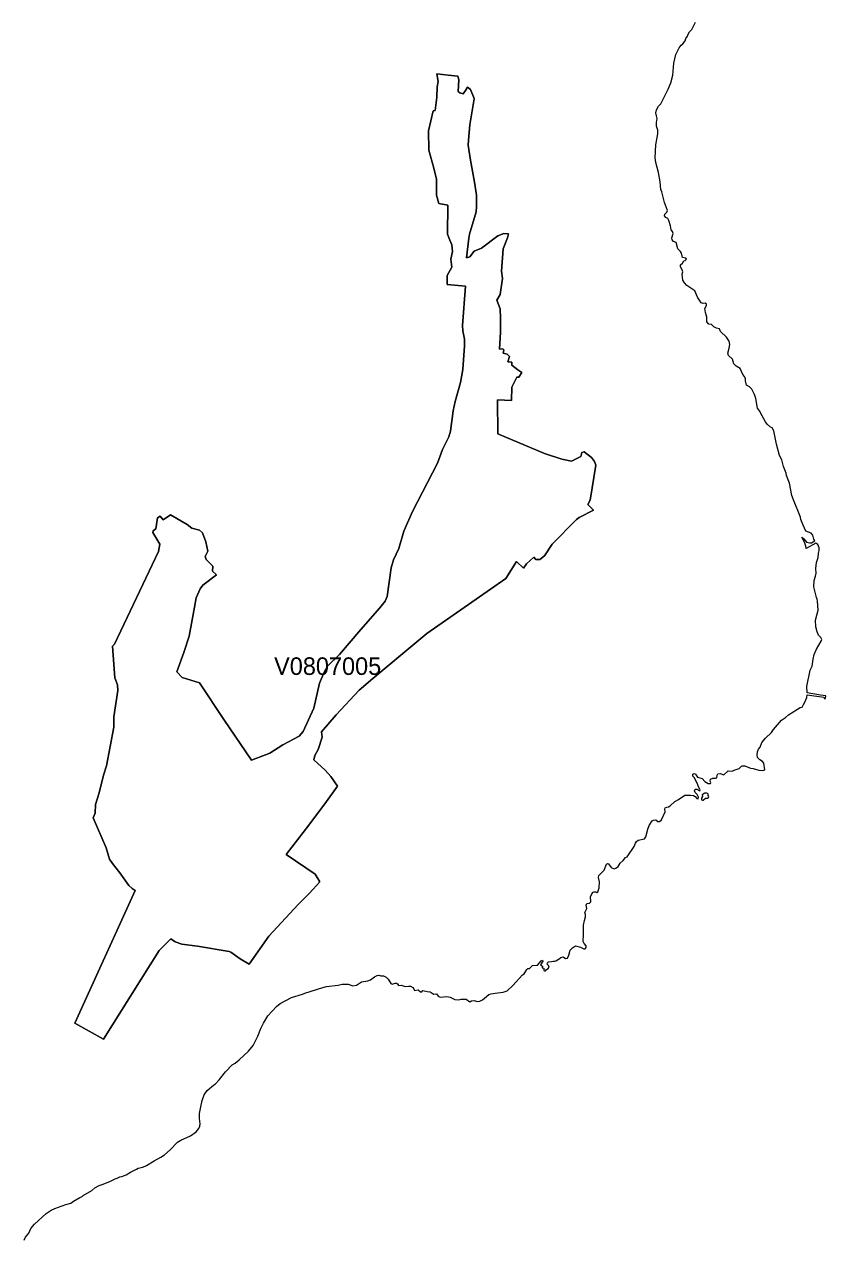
# Model space of a CAD drawing. Extents: x 369010 to 735936, y 6377141 to 6616555.
# Drawn here: x 389087 to 393650, y 6425034 to 6431942 of the extents above; entities that cross this region are included whole.
import ezdxf
from ezdxf.enums import TextEntityAlignment as Align

# ---------------------------------------------------------------- set-up
doc = ezdxf.new("R2010")
doc.units = 0
doc.header["$LTSCALE"] = 40
doc.layers.add('3', color=7, linetype='Continuous', lineweight=13)
doc.layers.add('4', color=7, linetype='Continuous')

msp = doc.modelspace()

# ---------------------------------------------------------------- linework, layer by layer
at = {"layer": '3'}
for points in [[(392849.4, 6431848.67), (392853.54, 6431861.91), (392863.3, 6431875.15), (392866.45, 6431886.23), (392874.23, 6431899.14), (392887.47, 6431912.05), (392908.82, 6431955.08)], [(393287, 6429713.17), (393272.27, 6429742.3), (393261.34, 6429756.2), (393251.25, 6429812.14), (393245.12, 6429833.82), (393228.74, 6429864.44), (393215.99, 6429878.17), (393199.61, 6429887.94), (393193.49, 6429913.1), (393193.49, 6429923.85), (393187.03, 6429937.59), (393178.59, 6429948.35), (393163.2, 6429982.94), (393140.03, 6429995.68), (393126.46, 6430008.59), (393118.35, 6430036.07), (393097.16, 6430056.42), (393093.19, 6430069.83), (393099.48, 6430098.3), (393102.95, 6430119.31), (393100.47, 6430137.52), (393084.25, 6430160.52), (393050.49, 6430192.63), (393045.03, 6430209.02), (393027.98, 6430212.66), (393013.42, 6430220.11), (392999.68, 6430233.02), (392984.62, 6430235.33), (392972.87, 6430248.57), (392972.21, 6430275.05), (392965.09, 6430301.2), (392961.95, 6430324.54), (392970.39, 6430341.09), (392970.72, 6430349.36), (392963.93, 6430354), (392951.85, 6430352.67), (392940.93, 6430356.81), (392931.49, 6430372.04), (392919.25, 6430387.93), (392904.02, 6430425.5), (392858.84, 6430454.29), (392845.76, 6430470.02), (392837.16, 6430485.24), (392833.51, 6430503.45), (392833.18, 6430519.83), (392835.5, 6430532.25), (392832.52, 6430543.83), (392823.25, 6430561.87), (392823.91, 6430573.29), (392834.84, 6430582.73), (392841.95, 6430594.64), (392850.4, 6430597.79), (392857.18, 6430604.9), (392854.2, 6430610.53), (392834.84, 6430614.67), (392828.38, 6430639), (392822.92, 6430649.59), (392808.69, 6430663.82), (392797.93, 6430700.73), (392783.7, 6430706.52), (392775.42, 6430714.63), (392773.11, 6430725.89), (392781.88, 6430750.22), (392778.24, 6430762.13), (392770.13, 6430771.57), (392766.65, 6430794.9), (392757.22, 6430825.19), (392750.76, 6430836.94), (392739.34, 6430841.74), (392732.06, 6430851.17), (392733.88, 6430862.1), (392745.63, 6430872.19), (392748.78, 6430882.12), (392732.39, 6430927.14), (392716.83, 6430988.87), (392710.38, 6431001.12), (392706.41, 6431045.14), (392698.63, 6431098.27), (392682.24, 6431155.2), (392679.6, 6431181.35), (392682.91, 6431256.33), (392693.83, 6431318.56), (392694.82, 6431339.91), (392687.04, 6431363.08), (392685.39, 6431382.28), (392690.52, 6431406.11), (392686.05, 6431421.67), (392683.07, 6431438.22), (392687.04, 6431454.6), (392698.63, 6431476.94), (392711.21, 6431490.18), (392752.75, 6431572.11), (392767.81, 6431608.02), (392779.23, 6431652.87), (392785.68, 6431721.23), (392795.45, 6431770.38), (392814.81, 6431808.61), (392826.73, 6431822.52), (392837.16, 6431830.79), (392849.4, 6431848.67)], [(390578.52, 6427216.54), (390707.95, 6427382.71), (390808.08, 6427517.92), (390871.13, 6427605.64), (390832.74, 6427659.1), (390800.13, 6427696.17), (390735.92, 6427754.1), (390741.05, 6427778.76), (390760.58, 6427813.35), (390782.75, 6427883.36), (390778.78, 6427913.81), (390862.53, 6428011.79), (390993.28, 6428150.98), (391072.06, 6428218.83), (391377.91, 6428474.37), (391828.74, 6428787.01), (391888.49, 6428883.83), (391928.37, 6428846.09), (391945.92, 6428871.58), (391987.62, 6428909.31), (392000.2, 6428896.07), (392023.04, 6428895.41), (392048.36, 6428916.27), (392092.72, 6428982.14), (392230.09, 6429122.15), (392245.48, 6429134.07), (392326.74, 6429175.78), (392294.96, 6429208.38), (392309.2, 6429233.87), (392341.14, 6429432.8), (392334.02, 6429453.66), (392316.98, 6429476.5), (392274.77, 6429507.78), (392260.37, 6429504.47), (392255.74, 6429482.45), (392203.11, 6429455.64), (392147.67, 6429466.07), (392048.2, 6429497.85), (391782.4, 6429611.05), (391781.9, 6429804.86), (391860.68, 6429799.73), (391863.33, 6429876.52), (391873.76, 6429900.02), (391890.64, 6429934.12), (391902.22, 6429932.96), (391919.93, 6429958.94), (391897.09, 6429974.66), (391861.84, 6430001.97), (391862.5, 6430019.52), (391839.17, 6430020.18), (391848.93, 6430051.46), (391835.86, 6430064.53), (391813.18, 6430069.66), (391816.99, 6430088.53), (391811.86, 6430094.99), (391792.33, 6430093), (391798.12, 6430189.82), (391797.62, 6430269.26), (391795.64, 6430321.89), (391778.1, 6430372.2), (391795.97, 6430403.32), (391810.53, 6430495.67), (391803.25, 6430537.38), (391812.52, 6430663.33), (391838.34, 6430726.88), (391843.63, 6430749.88), (391817.98, 6430750.55), (391783.72, 6430738.8), (391690.05, 6430667.46), (391649, 6430650.25), (391623.85, 6430619.14), (391605.31, 6430613.18), (391617.23, 6430724.23), (391622.52, 6430747.73), (391660.26, 6430874.67), (391661.58, 6430903.97), (391661.58, 6430968.85), (391650.33, 6431042.83), (391627.82, 6431168.61), (391614.08, 6431254.67), (391615.4, 6431282.97), (391624.01, 6431369.86), (391649, 6431518.65), (391647.68, 6431519.31), (391627.98, 6431570.95), (391610.77, 6431584.19), (391599.52, 6431564.33), (391586.28, 6431545.79), (391566.42, 6431552.41), (391556.82, 6431560.19), (391560.13, 6431625.07), (391556.15, 6431646.92), (391500.54, 6431652.21), (391435.83, 6431660.82), (391442.45, 6431617.13), (391437.16, 6431586.67), (391435.17, 6431527.26), (391426.56, 6431450.46), (391414.65, 6431449.47), (391387.51, 6431336.1)], [(391439.97, 6429443.56), (391467.11, 6429520.85), (391503.52, 6429593.84), (391513.95, 6429625.45), (391528.85, 6429742.13), (391539.93, 6429793.93), (391570.55, 6429902.01), (391584.29, 6429977.31), (391594.05, 6430111.37), (391592.9, 6430149.77), (391584.46, 6430196.77), (391582.47, 6430227.72), (391598.19, 6430451.98), (391494.59, 6430460.91), (391495.25, 6430511.72), (391520.41, 6430558.73), (391515.77, 6430605.07), (391524.38, 6430648.93), (391520.41, 6430686), (391510.48, 6430713.64), (391496.57, 6430746.74), (391497.9, 6430913.07), (391446.26, 6430921.02), (391433.02, 6430969.84), (391433.85, 6431061.36), (391419.28, 6431122.27), (391390.82, 6431226.37), (391387.51, 6431336.1), (391414.65, 6431449.47), (391426.56, 6431450.46), (391435.17, 6431527.26), (391437.16, 6431586.67), (391442.45, 6431617.13), (391435.83, 6431660.82), (391500.54, 6431652.21), (391556.15, 6431646.92), (391560.13, 6431625.07), (391556.82, 6431560.19), (391566.42, 6431552.41), (391586.28, 6431545.79), (391599.52, 6431564.33), (391610.77, 6431584.19), (391627.98, 6431570.95), (391647.68, 6431519.31), (391649, 6431518.65), (391624.01, 6431369.86), (391615.4, 6431282.97), (391614.08, 6431254.67), (391627.82, 6431168.61), (391650.33, 6431042.83), (391661.58, 6430968.85), (391661.58, 6430903.97), (391660.26, 6430874.67), (391622.52, 6430747.73), (391617.23, 6430724.23), (391605.31, 6430613.18), (391623.85, 6430619.14), (391649, 6430650.25), (391690.05, 6430667.46), (391783.72, 6430738.8), (391817.98, 6430750.55), (391843.63, 6430749.88), (391838.34, 6430726.88), (391812.52, 6430663.33), (391803.25, 6430537.38), (391810.53, 6430495.67), (391795.97, 6430403.32), (391778.1, 6430372.2), (391795.64, 6430321.89), (391797.62, 6430269.26), (391798.12, 6430189.82), (391792.33, 6430093), (391811.86, 6430094.99), (391816.99, 6430088.53), (391813.18, 6430069.66), (391835.86, 6430064.53), (391848.93, 6430051.46), (391839.17, 6430020.18), (391862.5, 6430019.52), (391861.84, 6430001.97), (391897.09, 6429974.66), (391919.93, 6429958.94), (391902.22, 6429932.96), (391890.64, 6429934.12), (391873.76, 6429900.02), (391863.33, 6429876.52), (391860.68, 6429799.73), (391781.9, 6429804.86), (391782.4, 6429611.05), (392048.2, 6429497.85), (392147.67, 6429466.07), (392203.11, 6429455.64), (392255.74, 6429482.45), (392260.37, 6429504.47), (392274.77, 6429507.78), (392316.98, 6429476.5), (392334.02, 6429453.66), (392341.14, 6429432.8), (392309.2, 6429233.87), (392294.96, 6429208.38)], [(391387.51, 6431336.1), (391390.82, 6431226.37), (391419.28, 6431122.27), (391433.85, 6431061.36), (391433.02, 6430969.84), (391446.26, 6430921.02), (391497.9, 6430913.07), (391496.57, 6430746.74), (391510.48, 6430713.64), (391520.41, 6430686), (391524.38, 6430648.93), (391515.77, 6430605.07), (391520.41, 6430558.73), (391495.25, 6430511.72), (391494.59, 6430460.91)], [(391494.59, 6430460.91), (391598.19, 6430451.98), (391582.47, 6430227.72), (391584.46, 6430196.77), (391592.9, 6430149.77), (391594.05, 6430111.37), (391584.29, 6429977.31), (391570.55, 6429902.01), (391539.93, 6429793.93), (391528.85, 6429742.13), (391513.95, 6429625.45), (391503.52, 6429593.84), (391467.11, 6429520.85), (391439.97, 6429443.56), (391297.47, 6429168.33), (391248.65, 6429056.61), (391218.69, 6428957.64), (391189.4, 6428893.1), (391175.83, 6428847.09), (391152.99, 6428684.56), (391142.56, 6428657.75), (391110.62, 6428620.01), (391002.21, 6428495.89), (390880.73, 6428354.71), (390814.2, 6428288.18), (390795.83, 6428257.73), (390767.2, 6428191.85), (390734.76, 6428048.36), (390675.34, 6427915.3), (390651.51, 6427888.82), (390559.65, 6427840.66), (390485.34, 6427793.16), (390381.57, 6427753.6), (390222.19, 6427984.15), (390084.33, 6428192.85), (389985.69, 6428223.13), (389955.73, 6428255.08), (389995.45, 6428365.3), (390026.57, 6428458.65), (390055.2, 6428623.49), (390065.46, 6428677.11), (390087.64, 6428728.58), (390104.52, 6428750.1), (390180.82, 6428808.19), (390158.64, 6428828.05), (390160.62, 6428856.68), (390122.23, 6428895.08), (390116.27, 6428911.47), (390131.33, 6428942.08), (390120.9, 6428995.54), (390102.04, 6429046.68), (390083.83, 6429061.74), (390040.8, 6429072.83), (390014.15, 6429095.01), (389919.82, 6429148.8), (389876.95, 6429121.49), (389861.23, 6429141.68), (389846.33, 6429131.92), (389836.57, 6429069.36), (389820.18, 6429058.93), (389818.86, 6429048.5), (389858.58, 6428982.63), (389850.3, 6428941.75), (389600.72, 6428413.63), (389588.97, 6428401.88), (389603.37, 6428221.65), (389616.94, 6428181.92), (389620.25, 6428149.98), (389596.75, 6427999.87), (389596.75, 6427941.78), (389555.87, 6427720.17), (389537.67, 6427668.03), (389513.5, 6427566.58), (389492.65, 6427501.21), (389491.49, 6427450.4), (389479.08, 6427425.57), (389553.89, 6427253.94), (389572.75, 6427190.06), (389588.97, 6427164.24), (389630.68, 6427112.11), (389682.15, 6427039.12), (389700.69, 6427021.91), (389717.74, 6427010.16), (389375.47, 6426256.45), (389538.99, 6426163.93), (389854.77, 6426670.38), (389921.8, 6426736.58), (389946.96, 6426719.53), (389984.69, 6426705.96), (390073.9, 6426694.21), (390253.97, 6426664.25), (390262.41, 6426660.28), (390315.21, 6426622.55), (390366.51, 6426591.27), (390479.88, 6426750.31), (390646.21, 6426931.71), (390709.93, 6426995.43), (390769.35, 6427060.97), (390743.2, 6427104), (390578.52, 6427216.54)], [(393069.52, 6427669.19), (393094.84, 6427691.37), (393117.85, 6427690.38), (393128.77, 6427696.34), (393156.41, 6427705.93), (393169.65, 6427718.68), (393174.62, 6427720.66), (393189.68, 6427720.5), (393220.96, 6427707.76), (393237.18, 6427706.43), (393269.45, 6427696.83), (393292.13, 6427694.85), (393303.55, 6427697.83), (393297.26, 6427736.39), (393290.14, 6427746.32), (393274.25, 6427754.43), (393261.18, 6427768.16), (393258.53, 6427784.22), (393262.17, 6427800.11), (393267.96, 6427815), (393275.74, 6427826.42), (393286, 6427852.74), (393306.03, 6427878.39), (393341.45, 6427911.33), (393352.37, 6427928.04), (393397.88, 6427980.67), (393421.55, 6427995.9), (393437.93, 6428010.46), (393504.14, 6428052.67), (393515.23, 6428055.48), (393522.51, 6428069.71), (393531.44, 6428082.46), (393542.37, 6428109.76), (393544.19, 6428125.32), (393638.36, 6428111.09), (393640.68, 6428104.97), (393648.79, 6428104.14), (393649.78, 6428118.87), (393619.99, 6428122.67), (393544.68, 6428136.91), (393541.54, 6428173.15), (393560.24, 6428264.84), (393572.82, 6428288.67), (393577.95, 6428327.24), (393584.41, 6428354.21), (393596.82, 6428385), (393624.62, 6428430.01), (393626.94, 6428439.28), (393622.31, 6428451.36), (393609.23, 6428465.43), (393601.78, 6428483.31), (393593.67, 6428512.93), (393591.19, 6428550.34), (393606.42, 6428607.6), (393603.77, 6428657.25), (393600.96, 6428670), (393596.32, 6428679.59), (393581.59, 6428739.18), (393584.24, 6428775.42), (393591.85, 6428799.59), (393595.49, 6428818.12), (393593.01, 6428844.6), (393596.32, 6428878.2), (393605.92, 6428906.17), (393608.07, 6428931), (393612.21, 6428946.22), (393612.04, 6428962.44), (393605.09, 6428980.81), (393593.67, 6428987.43), (393538.23, 6428958.8), (393536.08, 6428970.88), (393528.8, 6428993.72), (393513.57, 6429021.86), (393525.82, 6429012.42), (393540.55, 6428993.39), (393558.92, 6428989.91), (393568.68, 6428990.74), (393587.55, 6429001), (393581.59, 6429010.44), (393577.29, 6429034.27), (393566.37, 6429045.52), (393536.24, 6429056.78), (393520.69, 6429091.04), (393508.94, 6429123.15), (393506.62, 6429135.56), (393466.24, 6429234.86), (393457.46, 6429260.35), (393443.07, 6429330.19), (393425.69, 6429374.38), (393424.86, 6429386.63), (393409.96, 6429424.03), (393399.54, 6429461.93), (393385.97, 6429487.42), (393369.08, 6429551.97), (393353.69, 6429627.6), (393344.92, 6429644.81), (393336.15, 6429649.61), (393316.79, 6429665.34), (393306.03, 6429678.74), (393287, 6429713.17)], [(391072.06, 6428218.83), (390993.28, 6428150.98), (390862.53, 6428011.79), (390778.78, 6427913.81), (390782.75, 6427883.36), (390760.58, 6427813.35), (390741.05, 6427778.76), (390735.92, 6427754.1), (390800.13, 6427696.17), (390832.74, 6427659.1), (390871.13, 6427605.64), (390808.08, 6427517.92), (390707.95, 6427382.71), (390578.52, 6427216.54), (390743.2, 6427104), (390769.35, 6427060.97), (390709.93, 6426995.43), (390646.21, 6426931.71), (390479.88, 6426750.31), (390366.51, 6426591.27), (390315.21, 6426622.55), (390262.41, 6426660.28), (390253.97, 6426664.25), (390073.9, 6426694.21), (389984.69, 6426705.96), (389946.96, 6426719.53), (389921.8, 6426736.58), (389854.77, 6426670.38), (389538.99, 6426163.93), (389375.47, 6426256.45), (389717.74, 6427010.16), (389700.69, 6427021.91), (389682.15, 6427039.12), (389630.68, 6427112.11), (389588.97, 6427164.24), (389572.75, 6427190.06), (389553.89, 6427253.94), (389479.08, 6427425.57), (389491.49, 6427450.4), (389492.65, 6427501.21), (389513.5, 6427566.58), (389537.67, 6427668.03), (389555.87, 6427720.17), (389596.75, 6427941.78), (389596.75, 6427999.87), (389620.25, 6428149.98), (389616.94, 6428181.92), (389603.37, 6428221.65), (389588.97, 6428401.88), (389600.72, 6428413.63), (389850.3, 6428941.75), (389858.58, 6428982.63), (389818.86, 6429048.5), (389820.18, 6429058.93), (389836.57, 6429069.36), (389846.33, 6429131.92), (389861.23, 6429141.68), (389876.95, 6429121.49), (389919.82, 6429148.8), (390014.15, 6429095.01), (390040.8, 6429072.83), (390083.83, 6429061.74), (390102.04, 6429046.68), (390120.9, 6428995.54), (390131.33, 6428942.08), (390116.27, 6428911.47), (390122.23, 6428895.08), (390160.62, 6428856.68), (390158.64, 6428828.05), (390180.82, 6428808.19), (390104.52, 6428750.1), (390087.64, 6428728.58), (390065.46, 6428677.11), (390055.2, 6428623.49), (390026.57, 6428458.65), (389995.45, 6428365.3), (389955.73, 6428255.08), (389985.69, 6428223.13), (390084.33, 6428192.85), (390222.19, 6427984.15), (390381.57, 6427753.6), (390485.34, 6427793.16), (390559.65, 6427840.66), (390651.51, 6427888.82), (390675.34, 6427915.3), (390734.76, 6428048.36), (390767.2, 6428191.85), (390795.83, 6428257.73), (390814.2, 6428288.18), (390880.73, 6428354.71), (391002.21, 6428495.89), (391110.62, 6428620.01), (391142.56, 6428657.75), (391152.99, 6428684.56), (391175.83, 6428847.09), (391189.4, 6428893.1), (391218.69, 6428957.64), (391248.65, 6429056.61), (391297.47, 6429168.33), (391439.97, 6429443.56)], [(392294.96, 6429208.38), (392326.74, 6429175.78), (392245.48, 6429134.07), (392230.09, 6429122.15), (392092.72, 6428982.14), (392048.36, 6428916.27), (392023.04, 6428895.41), (392000.2, 6428896.07), (391987.62, 6428909.31), (391945.92, 6428871.58), (391928.37, 6428846.09), (391888.49, 6428883.83), (391828.74, 6428787.01), (391377.91, 6428474.37), (391072.06, 6428218.83)], [(392225.29, 6426695.86), (392254.42, 6426687.92), (392271.96, 6426678.49), (392280.4, 6426679.81), (392285.53, 6426686.1), (392286.36, 6426695.86), (392275.1, 6426708.77), (392268.32, 6426720.52), (392270.97, 6426758.92), (392271.46, 6426814.53), (392275.77, 6426841.18), (392281.23, 6426860.71), (392281.23, 6426874.94), (392277.75, 6426885.86), (392289.01, 6426908.21), (392285.03, 6426927.57), (392289.01, 6426937.83), (392304.73, 6426938.33), (392312.84, 6426946.77), (392309.69, 6426974.24), (392318.13, 6426992.94), (392325.58, 6427001.05), (392331.04, 6427004.36), (392340.81, 6427004.2), (392346.77, 6426999.4), (392352.72, 6427003.04), (392359.68, 6427026.71), (392361, 6427060.3), (392356.37, 6427085.79), (392358.35, 6427095.56), (392387.48, 6427126.01), (392401.71, 6427160.27), (392407.84, 6427164.74), (392413.96, 6427162.75), (392427.37, 6427142.39), (392444.41, 6427134.95), (392455.17, 6427137.76), (392467.42, 6427148.52), (392478.84, 6427166.39), (392497.04, 6427181.12), (392509.46, 6427199), (392519.22, 6427203.63), (392558.45, 6427260.56), (392566.89, 6427281.42), (392573.01, 6427289.53), (392581.45, 6427298.3), (392618.19, 6427304.42), (392625.97, 6427316.84), (392636.07, 6427359.37), (392643.85, 6427380.22), (392660.73, 6427406.7), (392669.5, 6427412.33), (392681.91, 6427412.66), (392693.83, 6427404.22), (392702.6, 6427404.55), (392714.19, 6427412.99), (392736.03, 6427459.5), (392734.54, 6427474.06), (392736.03, 6427480.85), (392744.8, 6427485.98), (392754.73, 6427487.3), (392764, 6427493.43), (392790.81, 6427517.92), (392811.01, 6427528.85), (392846.75, 6427554), (392880.35, 6427554), (392896.24, 6427551.02), (392907.33, 6427545.89), (392916.43, 6427534.8), (392923.88, 6427533.65), (392924.71, 6427543.24), (392918.58, 6427557.15), (392906.17, 6427569.56), (392902.53, 6427578.99), (392907, 6427587.6), (392916.27, 6427587.6), (392932.65, 6427577.83), (392935.13, 6427584.46), (392924.71, 6427600.84), (392918.91, 6427617.39), (392900.71, 6427653.47), (392893.43, 6427662.41), (392893.26, 6427673.33), (392900.71, 6427676.48), (392908.98, 6427673.66), (392919.25, 6427656.28), (392945.73, 6427648.34), (392961.95, 6427631.46), (392980.65, 6427620.2), (392993.39, 6427619.71), (392995.54, 6427626.33), (392992.4, 6427633.28), (392993.39, 6427644.2), (393006.96, 6427650.82), (393022.52, 6427650.16), (393029.8, 6427652.81), (393032.28, 6427668.53), (393036.26, 6427674.82), (393049.17, 6427676.14), (393069.52, 6427669.19)], [(390671.87, 6426421.29), (390684.94, 6426427.25), (390787.22, 6426458.03), (390806.92, 6426464.82), (390874.61, 6426472.76), (390895.96, 6426477.07), (390931.87, 6426477.73), (390958.19, 6426467.63), (390978.38, 6426472.27), (391006.18, 6426491.3), (391042.93, 6426497.26), (391057.82, 6426502.89), (391081.49, 6426519.44), (391095.89, 6426526.22), (391105.98, 6426528.71), (391116.24, 6426525.89), (391132.46, 6426525.89), (391146.7, 6426517.62), (391158.28, 6426506.2), (391173.01, 6426481.54), (391181.12, 6426477.9), (391198.17, 6426482.86), (391206.44, 6426483.03), (391212.57, 6426479.55), (391217.2, 6426470.28), (391232.76, 6426472.27), (391255.93, 6426463.99), (391274.3, 6426466.97), (391285.06, 6426467.3), (391298.63, 6426459.19), (391304.75, 6426452.08), (391307.9, 6426440.99), (391329.74, 6426445.62), (391341.83, 6426434.2), (391349.44, 6426434.7), (391355.73, 6426440.82), (391381.38, 6426435.2), (391398.43, 6426434.2), (391409.85, 6426426.26), (391419.28, 6426421.29), (391434.01, 6426422.78), (391442.62, 6426409.05), (391455.53, 6426403.25), (391493.43, 6426408.05), (391512.3, 6426403.25), (391539.11, 6426390.84), (391561.95, 6426387.7), (391574.36, 6426391.5), (391602.99, 6426391.5), (391624.18, 6426377.27), (391633.11, 6426382.23), (391648.67, 6426385.54), (391659.43, 6426380.74), (391669.36, 6426379.42), (391680.45, 6426380.25), (391695.84, 6426387.86), (391706.93, 6426398.95), (391731.42, 6426418.81), (391745.99, 6426423.28), (391768.33, 6426427.09), (391813.18, 6426432.22), (391837.01, 6426439), (391869.29, 6426470.28), (391923.24, 6426530.53), (391932.01, 6426536.81), (391947.9, 6426561.64), (391954.03, 6426566.27), (391963.79, 6426567.76), (391980.18, 6426583.98), (392009.14, 6426586.13), (392029, 6426611.13), (392036.45, 6426614.11), (392040.09, 6426607.98), (392026.35, 6426587.62), (392036.94, 6426579.68), (392034.79, 6426571.41), (392044.56, 6426568.59), (392044.39, 6426556.51), (392048.36, 6426553.03), (392055.31, 6426553.53), (392060.94, 6426561.31), (392069.05, 6426566.61), (392074.35, 6426574.22), (392071.53, 6426583.32), (392064.25, 6426591.1), (392065.41, 6426599.54), (392071.37, 6426604.34), (392089.41, 6426606.99), (392097.35, 6426609.14), (392105.3, 6426608.48), (392114.07, 6426611.13), (392131.78, 6426621.39), (392142.2, 6426630.32), (392155.11, 6426632.48), (392169.18, 6426623.7), (392179.77, 6426625.69), (392187.72, 6426642.9), (392194.67, 6426671.37), (392207.91, 6426685.27), (392225.29, 6426695.86)], [(389087, 6425020.63), (389094.94, 6425037.85), (389113.48, 6425061.18), (389124.9, 6425087), (389145.09, 6425111.99), (389211.79, 6425172.9), (389239.93, 6425190.44), (389260.28, 6425200.04), (389322.84, 6425223.04), (389351.81, 6425231.15), (389367.36, 6425242.08), (389404.27, 6425263.92), (389416.35, 6425269.88), (389421.98, 6425275.18), (389471.13, 6425303.31), (389488.84, 6425317.71), (389513.83, 6425331.95), (389530.22, 6425336.91), (389573.75, 6425355.28), (389604.86, 6425370.34), (389615.79, 6425374.15), (389630.85, 6425381.43), (389642.1, 6425383.75), (389666.76, 6425393.02), (389692.41, 6425408.08), (389726.51, 6425423.8), (389735.61, 6425431.08), (389761.26, 6425436.54), (389783.28, 6425444.98), (389826.64, 6425472.62), (389865.03, 6425492.82), (389886.05, 6425506.39), (389917.5, 6425535.35), (389959.04, 6425579.04), (389977.91, 6425589.8), (390034.01, 6425613.47), (390065.29, 6425637.47), (390081.35, 6425656.83), (390087.14, 6425669.57), (390088.13, 6425682.81), (390084.99, 6425713.1), (390084.99, 6425741.73), (390092.44, 6425778.97), (390100.38, 6425816.21), (390111.3, 6425848.32), (390129.01, 6425871.99), (390164.93, 6425902.27), (390174.86, 6425910.38), (390195.88, 6425932.73), (390233.28, 6425979.56), (390271.35, 6426017.96), (390287.07, 6426028.39), (390310.24, 6426047.09), (390364.36, 6426096.91), (390390.84, 6426129.34), (390416.66, 6426181.31), (390433.87, 6426225.5), (390448.27, 6426255.46), (390473.43, 6426296.67), (390522.09, 6426350.46), (390543.27, 6426367.01), (390608.15, 6426401.93), (390671.87, 6426421.29)]]:
    msp.add_lwpolyline(points, dxfattribs=at)
msp.add_lwpolyline([(392961.61, 6427564.76), (392945.56, 6427555.16), (392949.04, 6427545.73), (392942.91, 6427536.29), (392942.75, 6427527.69), (392947.71, 6427524.54), (392952.84, 6427525.04), (392965.26, 6427536.46), (392976.51, 6427536.46), (392982.8, 6427539.77), (392984.95, 6427545.56), (392981.31, 6427551.02), (392980.65, 6427560.62), (392972.87, 6427564.59)], close=True, dxfattribs=at)

# ---------------------------------------------------------------- texts
at = {"layer": '4'}
msp.add_text('V0807005', height=100, dxfattribs=at).set_placement((390814.2, 6428238.18), align=Align.CENTER)

doc.saveas('drawing.dxf')
